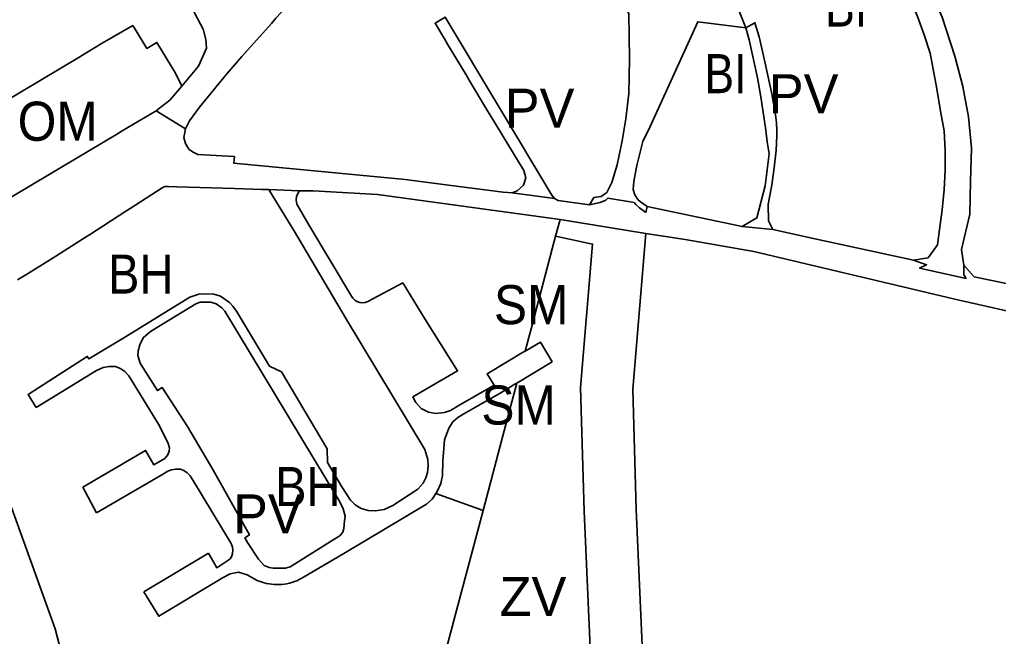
# Model space of a CAD drawing. Extents: x -650451 to -642268, y -1075216 to -1066610.
# Drawn here: x -646146.5 to -645771.2, y -1070883.4 to -1070646.7 of the extents above; entities that cross this region are included whole.
import ezdxf

# ---------------------------------------------------------------- set-up
doc = ezdxf.new("R2010")
doc.units = 0
doc.header["$LTSCALE"] = 6
doc.layers.add('1', color=7, linetype='Continuous', lineweight=35)
doc.layers.add('2', color=7, linetype='Continuous')
doc.layers.add('3', color=7, linetype='Continuous')

msp = doc.modelspace()

# ---------------------------------------------------------------- linework, layer by layer
at = {"layer": '1'}
for p, q in [((-646077.94, -1070664.54), (-646074.9, -1070657.58)), ((-645787.89, -1070660.7), (-645784.74, -1070672.3)), ((-646077.94, -1070664.54), (-646084.32, -1070672.27)), ((-645914.06, -1070684.81), (-645912.87, -1070674.99)), ((-646082.96, -1070688.61), (-646094.18, -1070681.64)), ((-646050.89, -1070711.92), (-646039.3, -1070712.34)), ((-646049.37, -1070714.42), (-646050.89, -1070711.92)), ((-646041.16, -1070728.03), (-646049.37, -1070714.42)), ((-645941.44, -1070715.29), (-645957.6, -1070713.2)), ((-645926.29, -1070715.01), (-645928.02, -1070717.83)), ((-645909.39, -1070715.75), (-645910.6, -1070713.93)), ((-645923.88, -1070716.81), (-645928.02, -1070717.83)), ((-645908.77, -1070718.89), (-645910.22, -1070717.7)), ((-645909.39, -1070715.75), (-645908.4, -1070716.59)), ((-645906.33, -1070720.65), (-645908.77, -1070718.89)), ((-645905.88, -1070718.44), (-645908.4, -1070716.59)), ((-645905.88, -1070718.44), (-645906.33, -1070720.65)), ((-645939.27, -1070723.43), (-645940.955, -1070729.799)), ((-645906.373, -1070728.716), (-645939.27, -1070723.43)), ((-646021.57, -1070761.13), (-646041.16, -1070728.03)), ((-645784.44, -1070740.92), (-645785.37, -1070734.87)), ((-645803.74, -1070738.97), (-645798.12, -1070738.1)), ((-646081.25, -1070753.2), (-646077.85, -1070752.04)), ((-646072.06, -1070752), (-646069.44, -1070752.88)), ((-646063.35, -1070758.56), (-646050.67, -1070779.74)), ((-646117.03, -1070781.36), (-646140.21, -1070795.59)), ((-646109.57, -1070779.85), (-646112.23, -1070779.76)), ((-646107.77, -1070780.65), (-646109.57, -1070779.85)), ((-646093.28, -1070801.95), (-646104.67, -1070783.4)), ((-646090.37, -1070807.65), (-646093.28, -1070801.95)), ((-646089.71, -1070813.7), (-646089.16, -1070812.25)), ((-646028.57, -1070811.39), (-646028.42, -1070816.69)), ((-645989.84, -1070818.1), (-645990.03, -1070815.53)), ((-646089.71, -1070820.03), (-646092.04, -1070821.35)), ((-645990.1, -1070820.47), (-645989.84, -1070818.1)), ((-646092.04, -1070821.35), (-646117.08, -1070836.01)), ((-646079.78, -1070823.76), (-646081.14, -1070821.81)), ((-646117.08, -1070836.01), (-646122.25, -1070826.18)), ((-645988.32, -1070830.7), (-645990.55, -1070832.69)), ((-645986.869, -1070828.498), (-645988.32, -1070830.7)), ((-645986.869, -1070828.498), (-645968.809, -1070835.035)), ((-646015.5, -1070834.31), (-646012.8, -1070835.1)), ((-646098.92, -1070866.33), (-646074.12, -1070851.46)), ((-646074.12, -1070851.46), (-646072.04, -1070855.1)), ((-646065.91, -1070853.75), (-646065.38, -1070853.15)), ((-646051.808, -1070863.06), (-646052.73, -1070862.82)), ((-646050.865, -1070863.254), (-646051.808, -1070863.06)), ((-646044.99, -1070863.356), (-646045.975, -1070863.47)), ((-646044.012, -1070863.189), (-646044.99, -1070863.356)), ((-646043.046, -1070862.97), (-646044.012, -1070863.189)), ((-646039.379, -1070861.61), (-646040.259, -1070862.019))]:
    msp.add_line(p, q, dxfattribs=at)
for points in [[(-645912.47, -1070527.32), (-645901.65, -1070544.88), (-645898.2, -1070542.83), (-645893.28, -1070550.75), (-645871.56, -1070585.76), (-645866.97, -1070593.15), (-645863.62, -1070598.54), (-645866.6, -1070604.91), (-645866.97, -1070605.65), (-645875.53, -1070622.97), (-645877.39, -1070626.83), (-645875.15, -1070632.47), (-645871.91, -1070640.21), (-645868.08, -1070649.82)], [(-645928.5, -1070581.1), (-645931.62, -1070593.87), (-645925.2, -1070613.65), (-645921.03, -1070636.99), (-645914.19, -1070642.22), (-645912.93, -1070644.33), (-645912.62, -1070661.71), (-645912.87, -1070674.99)], [(-645808.67, -1070631.89), (-645805.1, -1070638.62), (-645802.22, -1070645.54), (-645799.66, -1070652.53), (-645797.32, -1070659.62), (-645794.72, -1070673.19)], [(-645787.89, -1070660.7), (-645792.73, -1070645.71), (-645799.28, -1070630.9)], [(-646076.09, -1070650.37), (-646079.29, -1070644.31), (-646080.39, -1070642.33), (-646081.3, -1070640.83), (-646085.07, -1070634.39)], [(-646036.58, -1070633.63), (-646038.43, -1070635.48), (-646048.3, -1070646.13), (-646049.98, -1070648.17), (-646061.35, -1070660.87), (-646067, -1070667.5), (-646077.57, -1070680.23)], [(-645957.6, -1070713.2), (-645955.74, -1070712.33), (-645953.25, -1070710.23), (-645952.36, -1070707.45), (-645953.13, -1070704.55), (-645965.87, -1070683.68), (-645967.07, -1070681.67), (-645974.13, -1070669.87), (-645975.32, -1070667.9), (-645982.42, -1070656.07), (-645983.58, -1070654.08), (-645987.18, -1070648.09), (-645983.31, -1070645.78), (-645942.43, -1070714.12), (-645941.44, -1070715.29)], [(-645868.08, -1070649.82), (-645886.41, -1070647.51), (-645897.45, -1070671.71), (-645904.76, -1070687.72), (-645907.52, -1070693.44)], [(-646084.32, -1070672.27), (-646086.7, -1070667.24), (-646093.87, -1070655.43), (-646097.72, -1070657.76), (-646101.39, -1070651.68), (-646103.154, -1070648.91), (-646114.81, -1070655.7), (-646120.78, -1070659.31), (-646123.41, -1070660.91), (-646223.389, -1070720.636)], [(-646076.09, -1070650.37), (-646075.05, -1070654.29), (-646074.9, -1070657.58)], [(-645869.44, -1070726.14), (-645863.81, -1070722.76), (-645860.56, -1070710.44), (-645859.04, -1070698.25), (-645859.78, -1070693.61), (-645860.41, -1070689.08), (-645862.26, -1070676.38), (-645863.59, -1070669.01), (-645866.69, -1070654.48), (-645868.08, -1070649.82)], [(-645857.72, -1070727.21), (-645859.29, -1070723.85), (-645859.41, -1070717.68), (-645858.09, -1070710.09), (-645857.15, -1070703.56), (-645856.4, -1070696.79), (-645856.16, -1070691.27), (-645856.07, -1070689.26), (-645856.24, -1070686.25), (-645856.65, -1070683.24), (-645858.06, -1070675.14), (-645859.57, -1070668.15), (-645861.27, -1070660.53), (-645862.97, -1070653.3), (-645864.52, -1070647.86), (-645868.08, -1070649.82)], [(-646084.32, -1070672.27), (-646088.94, -1070677.57), (-646092.29, -1070680.17), (-646094.18, -1070681.64)], [(-645792.71, -1070719.63), (-645792.02, -1070711.92), (-645791.6, -1070704.41), (-645791.57, -1070696.93), (-645792.02, -1070689.42), (-645793.31, -1070681.78), (-645794.72, -1070673.19)], [(-645781.54, -1070695.98), (-645782.66, -1070684.01), (-645784.74, -1070672.3)], [(-646082.96, -1070688.61), (-646081.42, -1070685.58), (-646077.57, -1070680.23)], [(-646094.18, -1070681.64), (-646107.18, -1070689.41), (-646108.99, -1070690.48), (-646141.15, -1070709.7), (-646197.17, -1070743.16), (-646201.11, -1070743.81), (-646204.38, -1070742.43), (-646205.99, -1070741.06), (-646209.06, -1070737.38), (-646223.389, -1070720.636)], [(-645914.06, -1070684.81), (-645915.39, -1070693.26), (-645917.32, -1070702.42), (-645919.37, -1070709.23)], [(-645738.54, -1070681.67), (-645738.27, -1070693.6), (-645738.04, -1070706.52), (-645737.9, -1070733.79), (-645737.99, -1070734.24), (-645741.06, -1070749.97), (-645741.73, -1070753.43), (-645780.43, -1070745.4), (-645784.44, -1070740.92)], [(-645957.6, -1070713.2), (-645961.05, -1070712.96), (-645978.14, -1070710.69), (-645998.64, -1070708.1), (-646064.38, -1070701.73), (-646064.17, -1070699.23), (-646078.18, -1070698.42), (-646080.18, -1070697.47), (-646081.57, -1070696.36), (-646082.96, -1070694.21), (-646083.58, -1070691.92), (-646082.96, -1070688.61)], [(-645907.52, -1070693.44), (-645909.78, -1070702.63), (-645910.04, -1070703.94), (-645910.99, -1070708.77), (-645911.17, -1070711.88), (-645910.6, -1070713.93)], [(-645781.54, -1070695.98), (-645781.8, -1070708.64), (-645782.17, -1070721.39), (-645785.37, -1070734.87)], [(-646147.38, -1070746.59), (-646143.5, -1070744.19), (-646134.74, -1070738.79), (-646132.59, -1070737.5), (-646120.63, -1070729.79), (-646119.37, -1070728.97), (-646106.19, -1070720.46), (-646104.13, -1070719.14), (-646091.92, -1070711.28), (-646090.88, -1070710.68), (-646089.44, -1070710.76), (-646086.28, -1070710.81), (-646064.17, -1070711.46), (-646053.63, -1070711.86), (-646050.89, -1070711.92)], [(-645926.29, -1070715.01), (-645923.52, -1070714.54), (-645921.67, -1070713.24), (-645921.29, -1070712.97), (-645919.37, -1070709.23)], [(-646039.3, -1070712.34), (-646040.29, -1070714.6), (-646040.47, -1070715.94), (-646040.26, -1070717.54), (-646035.55, -1070725.43), (-646019.23, -1070752.79), (-646018.75, -1070753.58), (-646018, -1070754.33), (-646017.21, -1070754.85), (-646016.01, -1070755.27), (-646014.93, -1070755.39), (-646014.06, -1070755.3), (-646013.01, -1070754.91), (-645999.6, -1070747.71), (-645991.12, -1070761.51), (-645978.55, -1070781.51), (-645995.68, -1070791.4), (-645994.59, -1070793.59), (-645992.47, -1070795.9), (-645989.72, -1070797.28), (-645986.97, -1070797.81), (-645983.73, -1070797.51), (-645983.16, -1070797.32), (-645981.27, -1070796.68), (-645978.38, -1070794.9), (-645966.33, -1070787.99), (-645964.56, -1070786.97), (-645967.16, -1070782.59), (-645959.22, -1070777.82), (-645953.7, -1070774.5), (-645952.65, -1070773.98)], [(-645939.27, -1070723.43), (-646009.23, -1070713.86), (-646034, -1070712.39), (-646039.3, -1070712.34)], [(-645928.02, -1070717.83), (-645939.97, -1070716.05), (-645941.44, -1070715.29)], [(-645910.22, -1070717.7), (-645910.86, -1070716.89), (-645920.99, -1070715.17), (-645921.76, -1070715.93), (-645923.88, -1070716.81)], [(-645857.72, -1070727.21), (-645869.44, -1070726.14), (-645905.88, -1070718.44)], [(-645792.71, -1070719.63), (-645793.71, -1070727.23), (-645794.56, -1070733.17), (-645798.12, -1070738.1)], [(-645940.955, -1070729.799), (-645926.784, -1070732.812), (-645931.369, -1070787.913), (-645930.036, -1070835.367), (-645926.084, -1070925.481), (-645923.919, -1070961.855), (-645925.626, -1070998.754), (-645931.24, -1071039.686), (-645932.635, -1071047.688), (-645976.17, -1071035.39)], [(-645940.955, -1070729.799), (-645950.37, -1070765.38), (-645952.65, -1070773.98)], [(-645906.373, -1070728.716), (-645911.345, -1070788.463), (-645910.048, -1070834.649), (-645906.11, -1070924.449), (-645903.891, -1070961.723), (-645905.69, -1071000.578), (-645911.474, -1071042.764), (-645918.57, -1071083.449), (-645930.943, -1071133.161), (-645932.502, -1071139.426)], [(-645642.52, -1070788.7), (-645656.2, -1070784.96), (-645709.54, -1070771.74), (-645781.62, -1070755.42), (-645785.75, -1070754.48), (-645865, -1070735.66), (-645891.35, -1070731.13), (-645906.373, -1070728.716)], [(-645803.74, -1070738.97), (-645840.86, -1070730.92), (-645857.72, -1070727.21)], [(-645803.74, -1070738.97), (-645798.73, -1070740.74), (-645801.39, -1070742.13), (-645783.53, -1070746.07)], [(-645784.44, -1070740.92), (-645784.47, -1070744.6), (-645783.53, -1070746.07)], [(-646077.85, -1070752.04), (-646074.69, -1070751.91), (-646072.06, -1070752)], [(-646142.83, -1070790.28), (-646120.56, -1070775.96), (-646119.93, -1070776.92), (-646106.59, -1070768.8), (-646081.25, -1070753.2)], [(-646069.44, -1070752.88), (-646066.06, -1070755.27), (-646064.7, -1070756.69), (-646063.35, -1070758.56)], [(-645990.03, -1070815.53), (-645991.15, -1070811.71), (-646021.57, -1070761.13)], [(-645952.65, -1070773.98), (-645946.81, -1070770.47), (-645942.3, -1070777.96), (-645955.86, -1070786.21)], [(-646112.23, -1070779.76), (-646114.45, -1070780.21), (-646117.03, -1070781.36)], [(-646104.67, -1070783.4), (-646106.2, -1070781.74), (-646107.77, -1070780.65)], [(-646050.67, -1070779.74), (-646046.11, -1070781.81), (-646028.57, -1070811.39)], [(-645955.86, -1070786.21), (-645956.18, -1070786.4), (-645962, -1070789.94), (-645968.99, -1070793.93), (-645976.12, -1070798.01), (-645978.53, -1070799.43), (-645980.38, -1070801.06), (-645981.94, -1070803.51), (-645983.56, -1070808), (-645984.27, -1070816.19), (-645984.38, -1070821.64), (-645984.97, -1070824.74), (-645986.37, -1070827.74), (-645986.869, -1070828.498)], [(-645968.809, -1070835.035), (-645958.12, -1070794.72), (-645956, -1070786.73), (-645955.86, -1070786.21)], [(-646140.21, -1070795.59), (-646143.23, -1070790.54), (-646142.83, -1070790.28)], [(-646089.16, -1070812.25), (-646089.01, -1070810.99), (-646089.51, -1070809.34), (-646090.37, -1070807.65)], [(-646122.25, -1070826.18), (-646098.22, -1070812.01), (-646095.01, -1070817.6), (-646090.83, -1070815.06), (-646089.71, -1070813.7)], [(-646084.85, -1070819.27), (-646086.62, -1070819.2), (-646088.28, -1070819.53), (-646089.71, -1070820.03)], [(-646081.14, -1070821.81), (-646082.3, -1070820.58), (-646083.5, -1070819.78), (-646084.85, -1070819.27)], [(-646028.42, -1070816.69), (-646022.96, -1070825.97), (-646019.69, -1070831.12)], [(-646064.91, -1070849.12), (-646065.44, -1070847.78), (-646079.78, -1070823.76)], [(-645991.81, -1070824.62), (-645990.69, -1070822.58), (-645990.1, -1070820.47)], [(-646006.68, -1070834.67), (-646003.42, -1070833.15), (-645993.79, -1070826.86), (-645991.81, -1070824.62)], [(-646019.69, -1070831.12), (-646017.8, -1070832.96), (-646015.5, -1070834.31)], [(-646124.97, -1070911.29), (-646125.47, -1070909.32), (-646125.92, -1070907.58), (-646132.88, -1070880.46), (-646149.66, -1070833.99)], [(-645990.55, -1070832.69), (-646022.25, -1070851.61), (-646037.71, -1070860.67)], [(-646012.8, -1070835.1), (-646010.01, -1070835.26), (-646006.68, -1070834.67)], [(-645968.809, -1070835.035), (-645980.01, -1070877.28), (-645985.28, -1070897.13)], [(-646064.84, -1070851.63), (-646064.76, -1070850.36), (-646064.91, -1070849.12)], [(-646072.04, -1070855.1), (-646070.94, -1070857.03), (-646065.91, -1070853.75)], [(-646065.38, -1070853.15), (-646065.11, -1070852.53), (-646064.84, -1070851.63)], [(-646068.43, -1070860.8), (-646093.17, -1070875.69), (-646098.92, -1070866.33)], [(-646059.23, -1070859.74), (-646062.62, -1070858.79), (-646065.78, -1070859.41), (-646068.43, -1070860.8)], [(-646052.73, -1070862.82), (-646055.39, -1070861.89), (-646059.23, -1070859.74)], [(-646037.71, -1070860.67), (-646038.528, -1070861.159), (-646039.379, -1070861.61)], [(-646048.932, -1070863.495), (-646049.905, -1070863.4), (-646050.865, -1070863.254)], [(-646045.975, -1070863.47), (-646046.963, -1070863.531), (-646047.95, -1070863.539), (-646048.932, -1070863.495)], [(-646040.259, -1070862.019), (-646041.166, -1070862.384), (-646042.096, -1070862.701), (-646043.046, -1070862.97)]]:
    msp.add_lwpolyline(points, dxfattribs=at)
msp.add_lwpolyline([(-646100.79, -1070776.84), (-646100.26, -1070778.55), (-646099.32, -1070780.17), (-646093.63, -1070789.08), (-646091.82, -1070787.91), (-646082.19, -1070802.82), (-646072.42, -1070819.32), (-646058.42, -1070844.47), (-646060.2, -1070845.59), (-646059.1, -1070847.32), (-646054.88, -1070853.8), (-646052.76, -1070856.13), (-646050.85, -1070856.97), (-646049.28, -1070857.19), (-646048.31, -1070857.27), (-646044.57, -1070857.19), (-646042.81, -1070856.65), (-646040.74, -1070855.43), (-646025.62, -1070845.99), (-646023.73, -1070844.85), (-646022.57, -1070843.34), (-646022.16, -1070841.98), (-646021.91, -1070839), (-646021.73, -1070837.27), (-646022.42, -1070834.44), (-646023.76, -1070831.79), (-646024.16, -1070831.12), (-646067.88, -1070758.59), (-646068.92, -1070757.24), (-646071.2, -1070755.76), (-646073.21, -1070755.14), (-646077.23, -1070755.16), (-646078.89, -1070755.72), (-646096.28, -1070766.36), (-646099.18, -1070768.77), (-646100.45, -1070771.52), (-646101.11, -1070773.84), (-646101.13, -1070775.46)], close=True, dxfattribs=at)

# ---------------------------------------------------------------- texts
at = {"layer": '2'}
for s, width, p in [('BI', 0.85, (-645837.601, -1070649.355)), ('BI', 0.85, (-645883.906, -1070674.915)), ('OM', 0.95, (-646147.268, -1070693.177)), ('BH', 0.9, (-646112.63, -1070751.84)), ('SM', 0.95, (-645964.637, -1070763.576)), ('SM', 0.95, (-645969.453, -1070802.101)), ('BH', 0.9, (-646048.55, -1070833.39))]:
    msp.add_text(s, height=15, dxfattribs=dict(at, width=width)).set_placement(p)
for p in [(-645859.225, -1070682.648), (-645960.492, -1070688.177), (-646064.687, -1070843.9)]:
    msp.add_text('PV', height=15, dxfattribs=at).set_placement(p)
at = {"layer": '3'}
msp.add_text('ZV', height=15, dxfattribs=at).set_placement((-645962.475, -1070875.61))

doc.saveas('drawing.dxf')
